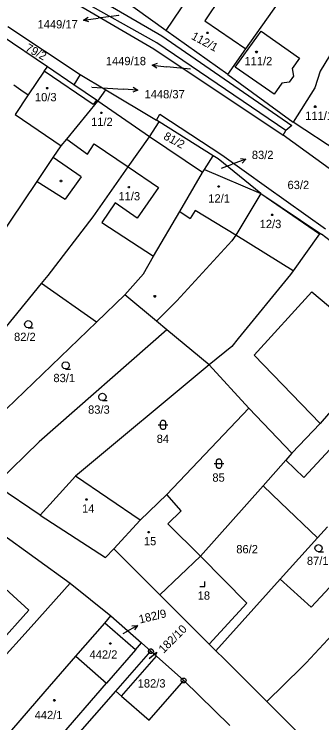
# Model space of a CAD drawing. Extents: x -580630 to -576196, y -1189024 to -1183567.
# Drawn here: x -578839.8 to -578776.9, y -1185849.8 to -1185704.7 of the extents above; entities that cross this region are included whole.
import ezdxf

# ---------------------------------------------------------------- set-up
doc = ezdxf.new("R2010")
doc.units = 0
for name, color, linetype in [('Vrstva 1', 7, 'Continuous'), ('Vrstva 16', 7, 'Continuous'), ('Vrstva 18', 7, 'Continuous'), ('Vrstva 19', 7, 'Continuous'), ('Vrstva 24', 7, 'Continuous'), ('Vrstva 25', 7, 'Continuous'), ('Vrstva 4', 7, 'Continuous'), ('Vrstva 6', 7, 'Continuous')]:
    doc.layers.add(name, color=color, linetype=linetype)

msp = doc.modelspace()

# ---------------------------------------------------------------- linework, layer by layer
at = {"layer": 'Vrstva 1'}
for p, q in [((-578834.24, -1185694.78), (-578809.61, -1185709.14)), ((-578810.63, -1185710.6), (-578834.78, -1185696.97)), ((-578833.9, -1185698.5), (-578811.24, -1185711.81)), ((-578808.79, -1185708.04), (-578821.52, -1185698.85)), ((-578803.76, -1185700.55), (-578808.79, -1185708.04)), ((-578792.4, -1185711.79), (-578785.81, -1185702.44)), ((-578841.1, -1185707.23), (-578826.27, -1185717.07)), ((-578832.98, -1185715.52), (-578842.43, -1185709.07)), ((-578809.61, -1185709.14), (-578783.04, -1185727.49)), ((-578796.11, -1185717.04), (-578808.79, -1185708.04)), ((-578772.64, -1185708.76), (-578777.25, -1185716.41)), ((-578784.23, -1185728.53), (-578810.63, -1185710.6)), ((-578811.24, -1185711.81), (-578784.77, -1185729.51)), ((-578796.11, -1185717.04), (-578792.4, -1185711.79)), ((-578833.64, -1185716.41), (-578836.92, -1185721.26)), ((-578833.64, -1185716.41), (-578832.98, -1185715.52)), ((-578827.6, -1185719.18), (-578832.98, -1185715.52)), ((-578777.25, -1185716.41), (-578778.3, -1185719.8)), ((-578826.27, -1185717.07), (-578827.6, -1185719.18)), ((-578826.27, -1185717.07), (-578821.05, -1185720.21)), ((-578796.11, -1185717.04), (-578782.76, -1185726.83)), ((-578822.96, -1185722.33), (-578827.6, -1185719.18)), ((-578822.7, -1185722.51), (-578821.05, -1185720.21)), ((-578821.05, -1185720.21), (-578810.67, -1185726.44)), ((-578778.3, -1185719.8), (-578782.76, -1185726.83)), ((-578836.92, -1185721.26), (-578839.61, -1185725.25)), ((-578822.7, -1185722.51), (-578822.96, -1185722.33)), ((-578829.04, -1185730.31), (-578822.7, -1185722.51)), ((-578839.61, -1185725.25), (-578830.17, -1185731.7)), ((-578810.67, -1185726.44), (-578810.02, -1185725.19)), ((-578810.02, -1185725.19), (-578797.32, -1185733.52)), ((-578810.14, -1185726.77), (-578810.67, -1185726.44)), ((-578812.15, -1185729.84), (-578810.14, -1185726.77)), ((-578799.1, -1185733.71), (-578810.14, -1185726.77)), ((-578783.04, -1185727.49), (-578784.23, -1185728.53)), ((-578771.19, -1185734.45), (-578782.76, -1185726.83)), ((-578784.77, -1185729.51), (-578784.23, -1185728.53)), ((-578773.26, -1185737.87), (-578784.77, -1185729.51)), ((-578830.17, -1185731.7), (-578829.04, -1185730.31)), ((-578816.46, -1185736), (-578812.15, -1185729.84)), ((-578801.28, -1185737.15), (-578812.15, -1185729.84)), ((-578831.78, -1185734.08), (-578830.17, -1185731.7)), ((-578800.86, -1185736.49), (-578799.1, -1185733.71)), ((-578798.09, -1185734.35), (-578799.1, -1185733.71)), ((-578797.32, -1185733.52), (-578788.18, -1185740.1)), ((-578835.1, -1185739), (-578831.78, -1185734.08)), ((-578789.38, -1185741.46), (-578798.09, -1185734.35)), ((-578823.62, -1185746.23), (-578816.46, -1185736)), ((-578801.28, -1185737.15), (-578800.86, -1185736.49)), ((-578800.86, -1185736.49), (-578789.38, -1185741.46)), ((-578805.92, -1185745.12), (-578801.28, -1185737.15)), ((-578845.21, -1185753.97), (-578835.1, -1185739)), ((-578788.18, -1185740.1), (-578776.14, -1185748.67)), ((-578789.38, -1185741.46), (-578794.44, -1185749.96)), ((-578789.38, -1185741.46), (-578777.26, -1185749.54)), ((-578811.29, -1185754.29), (-578805.92, -1185745.12)), ((-578832.84, -1185758.23), (-578823.62, -1185746.23)), ((-578794.44, -1185749.96), (-578795.31, -1185751.1)), ((-578777.36, -1185749.69), (-578782.73, -1185757.3)), ((-578777.36, -1185749.69), (-578777.26, -1185749.54)), ((-578777.26, -1185749.54), (-578776.93, -1185749.76)), ((-578757.06, -1185765.28), (-578776.93, -1185749.76)), ((-578806.55, -1185763.38), (-578795.31, -1185751.1)), ((-578813.37, -1185757.85), (-578811.29, -1185754.29)), ((-578834.19, -1185759.88), (-578832.84, -1185758.23)), ((-578817.14, -1185762.18), (-578813.37, -1185757.85)), ((-578783.28, -1185758.01), (-578793.99, -1185771.14)), ((-578782.73, -1185757.3), (-578783.28, -1185758.01)), ((-578858.71, -1185789.7), (-578834.19, -1185759.88)), ((-578822.98, -1185767.8), (-578834.19, -1185759.88)), ((-578817.14, -1185762.18), (-578822.98, -1185767.8)), ((-578810.69, -1185767.56), (-578817.14, -1185762.18)), ((-578806.55, -1185763.38), (-578810.69, -1185767.56)), ((-578822.98, -1185767.8), (-578851.53, -1185795.27)), ((-578808.54, -1185769.36), (-578810.69, -1185767.56)), ((-578808.54, -1185769.36), (-578834.7, -1185792.31)), ((-578799.94, -1185776.53), (-578808.54, -1185769.36)), ((-578793.99, -1185771.14), (-578795.29, -1185772.74)), ((-578795.29, -1185772.74), (-578799.94, -1185776.53)), ((-578799.94, -1185776.53), (-578827.23, -1185799.3)), ((-578791.79, -1185785.4), (-578799.94, -1185776.53)), ((-578766.54, -1185776.11), (-578777.22, -1185788.5)), ((-578808.54, -1185803.09), (-578791.79, -1185785.4)), ((-578783.01, -1185794.62), (-578791.79, -1185785.4)), ((-578777.22, -1185788.5), (-578783.01, -1185794.62)), ((-578843.74, -1185801.09), (-578834.7, -1185792.31)), ((-578783.01, -1185794.62), (-578784.25, -1185796.02)), ((-578784.25, -1185796.02), (-578788.9, -1185801.26)), ((-578827.23, -1185799.3), (-578834.49, -1185807.29)), ((-578814.05, -1185808.32), (-578827.23, -1185799.3)), ((-578834.49, -1185807.29), (-578843.74, -1185801.09)), ((-578788.9, -1185801.26), (-578801.72, -1185815.72)), ((-578785.3, -1185804.72), (-578788.9, -1185801.26)), ((-578814.05, -1185808.32), (-578808.54, -1185803.09)), ((-578805.64, -1185806.43), (-578808.54, -1185803.09)), ((-578785.3, -1185804.72), (-578777.8, -1185811.93)), ((-578808.39, -1185809.05), (-578805.64, -1185806.43)), ((-578834.49, -1185807.29), (-578821.14, -1185816)), ((-578819.44, -1185814.16), (-578814.05, -1185808.32)), ((-578801.72, -1185815.72), (-578808.39, -1185809.05)), ((-578842.63, -1185810.87), (-578828.37, -1185821.21)), ((-578775.73, -1185809.71), (-578777.8, -1185811.93)), ((-578777.8, -1185811.93), (-578785.39, -1185820.4)), ((-578821.14, -1185816), (-578819.44, -1185814.16)), ((-578819.44, -1185814.16), (-578810, -1185823.59)), ((-578801.72, -1185815.72), (-578810, -1185823.59)), ((-578792.19, -1185825.32), (-578801.72, -1185815.72)), ((-578779.07, -1185826.15), (-578769.21, -1185815.48)), ((-578844.97, -1185819.32), (-578836.8, -1185826.74)), ((-578785.39, -1185820.4), (-578798.53, -1185835.05)), ((-578779.07, -1185826.15), (-578785.39, -1185820.4)), ((-578828.37, -1185821.21), (-578836.34, -1185830.18)), ((-578828.37, -1185821.21), (-578819.99, -1185827.91)), ((-578810, -1185823.59), (-578799.9, -1185833.68)), ((-578799.9, -1185833.68), (-578792.19, -1185825.32)), ((-578836.8, -1185826.74), (-578845.91, -1185836.77)), ((-578819.99, -1185827.91), (-578813.78, -1185833.45)), ((-578827.16, -1185836.19), (-578821.27, -1185829.39)), ((-578814.99, -1185834.88), (-578821.27, -1185829.39)), ((-578836.34, -1185830.18), (-578887.54, -1185886.98)), ((-578773.91, -1185830.84), (-578780.09, -1185837.53)), ((-578814.99, -1185834.88), (-578813.78, -1185833.45)), ((-578813.78, -1185833.45), (-578811.83, -1185835.18)), ((-578799.9, -1185833.68), (-578798.53, -1185835.05)), ((-578814.99, -1185834.88), (-578820.89, -1185841.68)), ((-578818.97, -1185843.35), (-578811.83, -1185835.18)), ((-578811.83, -1185835.18), (-578810.71, -1185836.17)), ((-578798.53, -1185835.05), (-578796.82, -1185836.75)), ((-578833.43, -1185843.42), (-578827.16, -1185836.19)), ((-578827.16, -1185836.19), (-578820.89, -1185841.68)), ((-578817.84, -1185844.33), (-578810.71, -1185836.17)), ((-578810.71, -1185836.17), (-578805.13, -1185841.14)), ((-578796.82, -1185836.75), (-578788.11, -1185845.46)), ((-578781, -1185838.43), (-578788.11, -1185845.46)), ((-578780.09, -1185837.53), (-578781, -1185838.43)), ((-578812.16, -1185849.25), (-578805.13, -1185841.14)), ((-578795.7, -1185850.39), (-578805.13, -1185841.14)), ((-578835.92, -1185858.99), (-578820.89, -1185841.68)), ((-578842.2, -1185853.55), (-578833.43, -1185843.42)), ((-578818.97, -1185843.35), (-578817.84, -1185844.33)), ((-578817.84, -1185844.33), (-578812.16, -1185849.25)), ((-578788.11, -1185845.46), (-578777.42, -1185856.13))]:
    msp.add_line(p, q, dxfattribs=at)
at = {"layer": 'Vrstva 16'}
for p, q in [((-578825.606, -1185705.931), (-578822.63, -1185705.55)), ((-578818.39, -1185705.01), (-578822.63, -1185705.55)), ((-578811.544, -1185715.165), (-578808.56, -1185715.47)), ((-578803.73, -1185715.96), (-578808.56, -1185715.47)), ((-578823.91, -1185719.64), (-578817.51, -1185720.06)), ((-578814.516, -1185720.253), (-578817.51, -1185720.06)), ((-578797.38, -1185736.26), (-578795.23, -1185735.45)), ((-578792.425, -1185734.386), (-578795.23, -1185735.45)), ((-578814.596, -1185829.88), (-578817.2, -1185831.37)), ((-578817.53, -1185831.56), (-578817.2, -1185831.37)), ((-578810.635, -1185835.42), (-578812.16, -1185836.73))]:
    msp.add_line(p, q, dxfattribs=at)
for points in [[(-578824.55, -1185706.3), (-578825.606, -1185705.931), (-578824.677, -1185705.308)], [(-578810.6, -1185715.764), (-578811.544, -1185715.165), (-578810.499, -1185714.769)], [(-578815.482, -1185719.69), (-578814.516, -1185720.253), (-578815.546, -1185720.688)], [(-578793.537, -1185734.273), (-578792.425, -1185734.386), (-578793.183, -1185735.208)], [(-578815.712, -1185829.943), (-578814.596, -1185829.88), (-578815.216, -1185830.811)], [(-578811.362, -1185835.603), (-578810.635, -1185835.42), (-578810.925, -1185836.111)]]:
    msp.add_lwpolyline(points, dxfattribs=at)
at = {"layer": 'Vrstva 24'}
for p, q in [((-578811.95, -1185835.18), (-578811.71, -1185835.18)), ((-578805.25, -1185841.14), (-578805.01, -1185841.14))]:
    msp.add_line(p, q, dxfattribs=at)
for points in [[(-578811.68, -1185834.7), (-578811.43, -1185834.88), (-578811.33, -1185835.17), (-578811.43, -1185835.46), (-578811.68, -1185835.64), (-578811.99, -1185835.64), (-578812.24, -1185835.46), (-578812.34, -1185835.17), (-578812.24, -1185834.88), (-578811.99, -1185834.7)], [(-578804.98, -1185840.66), (-578804.73, -1185840.84), (-578804.63, -1185841.13), (-578804.73, -1185841.42), (-578804.98, -1185841.6), (-578805.29, -1185841.6), (-578805.54, -1185841.42), (-578805.64, -1185841.13), (-578805.54, -1185840.84), (-578805.29, -1185840.66)]]:
    msp.add_lwpolyline(points, close=True, dxfattribs=at)
at = {"layer": 'Vrstva 25'}
for points in [[(-578800.17, -1185708.38), (-578800.08, -1185708.53), (-578800.17, -1185708.68), (-578800.35, -1185708.68), (-578800.44, -1185708.53), (-578800.35, -1185708.38)], [(-578790.15, -1185712.32), (-578790.06, -1185712.47), (-578790.15, -1185712.62), (-578790.33, -1185712.62), (-578790.42, -1185712.47), (-578790.33, -1185712.32)], [(-578832.94, -1185719.7), (-578832.85, -1185719.85), (-578832.94, -1185720), (-578833.12, -1185720), (-578833.21, -1185719.85), (-578833.12, -1185719.7)], [(-578778.15, -1185723.5), (-578778.06, -1185723.65), (-578778.15, -1185723.8), (-578778.33, -1185723.8), (-578778.42, -1185723.65), (-578778.33, -1185723.5)], [(-578821.85, -1185724.76), (-578821.76, -1185724.91), (-578821.85, -1185725.06), (-578822.03, -1185725.06), (-578822.12, -1185724.91), (-578822.03, -1185724.76)], [(-578830.14, -1185738.72), (-578830.05, -1185738.87), (-578830.14, -1185739.02), (-578830.32, -1185739.02), (-578830.41, -1185738.87), (-578830.32, -1185738.72)], [(-578816.24, -1185739.99), (-578816.15, -1185740.14), (-578816.24, -1185740.29), (-578816.42, -1185740.29), (-578816.51, -1185740.14), (-578816.42, -1185739.99)], [(-578797.89, -1185739.87), (-578797.8, -1185740.02), (-578797.89, -1185740.17), (-578798.07, -1185740.17), (-578798.16, -1185740.02), (-578798.07, -1185739.87)], [(-578786.94, -1185745.67), (-578786.85, -1185745.82), (-578786.94, -1185745.97), (-578787.12, -1185745.97), (-578787.21, -1185745.82), (-578787.12, -1185745.67)], [(-578810.94, -1185762.35), (-578810.85, -1185762.5), (-578810.94, -1185762.65), (-578811.12, -1185762.65), (-578811.21, -1185762.5), (-578811.12, -1185762.35)], [(-578809.85, -1185788.31), (-578809.75, -1185788.02), (-578809.5, -1185787.84), (-578809.19, -1185787.84), (-578808.94, -1185788.02), (-578808.84, -1185788.31), (-578808.84, -1185789.31), (-578808.94, -1185789.6), (-578809.19, -1185789.78), (-578809.5, -1185789.78), (-578809.75, -1185789.6), (-578809.85, -1185789.31)], [(-578798.42, -1185796.25), (-578798.32, -1185795.96), (-578798.07, -1185795.78), (-578797.76, -1185795.78), (-578797.51, -1185795.96), (-578797.41, -1185796.25), (-578797.41, -1185797.25), (-578797.51, -1185797.54), (-578797.76, -1185797.72), (-578798.07, -1185797.72), (-578798.32, -1185797.54), (-578798.42, -1185797.25)], [(-578824.9, -1185803.94), (-578824.81, -1185804.09), (-578824.9, -1185804.24), (-578825.08, -1185804.24), (-578825.17, -1185804.09), (-578825.08, -1185803.94)], [(-578812.2, -1185810.62), (-578812.11, -1185810.77), (-578812.2, -1185810.92), (-578812.38, -1185810.92), (-578812.47, -1185810.77), (-578812.38, -1185810.62)], [(-578820.03, -1185833.43), (-578819.94, -1185833.58), (-578820.03, -1185833.73), (-578820.21, -1185833.73), (-578820.3, -1185833.58), (-578820.21, -1185833.43)], [(-578831.46, -1185845.07), (-578831.37, -1185845.22), (-578831.46, -1185845.37), (-578831.64, -1185845.37), (-578831.73, -1185845.22), (-578831.64, -1185845.07)]]:
    msp.add_lwpolyline(points, close=True, dxfattribs=at)
for points in [[(-578836.89, -1185768.94), (-578837.27, -1185768.84), (-578837.54, -1185768.57), (-578837.64, -1185768.2), (-578837.54, -1185767.83), (-578837.27, -1185767.56), (-578836.9, -1185767.46), (-578836.53, -1185767.56), (-578836.26, -1185767.83), (-578836.16, -1185768.21), (-578836.26, -1185768.59), (-578836.53, -1185768.86), (-578836.91, -1185768.96), (-578835.91, -1185768.96)], [(-578829.25, -1185777.36), (-578829.63, -1185777.26), (-578829.9, -1185776.99), (-578830, -1185776.62), (-578829.9, -1185776.25), (-578829.63, -1185775.98), (-578829.26, -1185775.88), (-578828.89, -1185775.98), (-578828.62, -1185776.25), (-578828.52, -1185776.63), (-578828.62, -1185777.01), (-578828.89, -1185777.28), (-578829.27, -1185777.38), (-578828.27, -1185777.38)], [(-578821.73, -1185783.83), (-578822.11, -1185783.73), (-578822.38, -1185783.46), (-578822.48, -1185783.09), (-578822.38, -1185782.72), (-578822.11, -1185782.45), (-578821.74, -1185782.35), (-578821.37, -1185782.45), (-578821.1, -1185782.72), (-578821, -1185783.1), (-578821.1, -1185783.48), (-578821.37, -1185783.75), (-578821.75, -1185783.85), (-578820.75, -1185783.85)], [(-578810.35, -1185788.81), (-578809.08, -1185788.81), (-578808.35, -1185788.81)], [(-578798.92, -1185796.75), (-578797.65, -1185796.75), (-578796.92, -1185796.75)], [(-578777.55, -1185814.79), (-578777.93, -1185814.69), (-578778.2, -1185814.42), (-578778.3, -1185814.05), (-578778.2, -1185813.68), (-578777.93, -1185813.41), (-578777.56, -1185813.31), (-578777.19, -1185813.41), (-578776.92, -1185813.68), (-578776.82, -1185814.06), (-578776.92, -1185814.44), (-578777.19, -1185814.71), (-578777.57, -1185814.81), (-578776.57, -1185814.81)], [(-578801.83, -1185821.91), (-578800.83, -1185821.91), (-578800.83, -1185820.91)]]:
    msp.add_lwpolyline(points, dxfattribs=at)
at = {"layer": 'Vrstva 4'}
for p, q in [((-578794.6, -1185696.74), (-578800.82, -1185706.07)), ((-578800.82, -1185706.07), (-578792.4, -1185711.79)), ((-578794.57, -1185715.59), (-578789.28, -1185708.22)), ((-578789.28, -1185708.22), (-578781.48, -1185713.72)), ((-578781.48, -1185713.72), (-578782.93, -1185715.87)), ((-578823.61, -1185723.19), (-578833.64, -1185716.41)), ((-578786.61, -1185721.11), (-578794.57, -1185715.59)), ((-578782.93, -1185715.87), (-578782.68, -1185717.43)), ((-578782.68, -1185717.43), (-578783.58, -1185718.63)), ((-578839.85, -1185719.16), (-578838.4, -1185720.24)), ((-578785.04, -1185718.87), (-578786.61, -1185721.11)), ((-578783.58, -1185718.63), (-578785.04, -1185718.87)), ((-578838.4, -1185720.24), (-578836.92, -1185721.26)), ((-578822.96, -1185722.33), (-578823.61, -1185723.19)), ((-578812.15, -1185729.84), (-578822.7, -1185722.51)), ((-578829.04, -1185730.31), (-578824.78, -1185733.37)), ((-578824.78, -1185733.37), (-578823.44, -1185731.28)), ((-578823.44, -1185731.28), (-578816.46, -1185736)), ((-578826.12, -1185737.99), (-578831.78, -1185734.08)), ((-578816.46, -1185736), (-578810.25, -1185740.23)), ((-578826.12, -1185737.99), (-578829.37, -1185742.61)), ((-578835.1, -1185739), (-578829.37, -1185742.61)), ((-578810.25, -1185740.23), (-578814.65, -1185746.49)), ((-578789.38, -1185741.46), (-578777.36, -1185749.69)), ((-578819.12, -1185743.36), (-578821.85, -1185747.39)), ((-578814.65, -1185746.49), (-578819.12, -1185743.36)), ((-578805.92, -1185745.12), (-578803.77, -1185746.58)), ((-578802.78, -1185744.94), (-578803.77, -1185746.58)), ((-578794.44, -1185749.96), (-578802.78, -1185744.94)), ((-578821.85, -1185747.39), (-578811.29, -1185754.29)), ((-578782.73, -1185757.3), (-578794.44, -1185749.96)), ((-578790.7, -1185774.54), (-578778.96, -1185761.59)), ((-578778.96, -1185761.59), (-578773.8, -1185765.87)), ((-578777.22, -1185788.5), (-578790.7, -1185774.54)), ((-578780.54, -1185799.59), (-578759.5, -1185776.64)), ((-578784.25, -1185796.02), (-578780.54, -1185799.59))]:
    msp.add_line(p, q, dxfattribs=at)
at = {"layer": 'Vrstva 6'}
for p, q in [((-578821.27, -1185829.39), (-578819.99, -1185827.91)), ((-578869.9, -1185901.16), (-578818.97, -1185843.35))]:
    msp.add_line(p, q, dxfattribs=at)

# ---------------------------------------------------------------- texts
at = {"layer": 'Vrstva 16'}
for s, p in [('1449/17', (-578834.999, -1185707.63)), ('1449/18', (-578821.05, -1185715.16)), ('1448/37', (-578813.127, -1185721.95)), ('83/2', (-578791.193, -1185734.38)), ('63/2', (-578783.897, -1185740.53))]:
    msp.add_text(s, height=1.7, dxfattribs=at).set_placement(p)
for s, rotation, p in [('182/9', 13.5218, (-578814.058, -1185829.491)), ('182/10', 44.97719, (-578809.243, -1185835.693))]:
    msp.add_text(s, height=1.7, rotation=rotation, dxfattribs=at).set_placement(p)
at = {"layer": 'Vrstva 18'}
for s, height, rotation, p in [('1449/17', 0.1, 331.85716, (-578818.601, -1185704.897)), ('79/2', 1.7, 331.62797, (-578837.654, -1185712.13)), ('1449/18', 0.1, 328.59129, (-578803.938, -1185715.833)), ('81/2', 1.7, 331.39879, (-578809.402, -1185730.205)), ('83/2', 0.1, 335.52409, (-578797.537, -1185736.189)), ('182/9', 0.2, 13.5218, (-578817.485, -1185831.549)), ('182/10', 0.2, 44.97719, (-578812.127, -1185836.697))]:
    msp.add_text(s, height=height, rotation=rotation, dxfattribs=at).set_placement(p)
for s, height, p in [('1448/37', 0.1, (-578824.177, -1185719.64)), ('82/2', 1.7, (-578839.808, -1185771.64)), ('83/1', 1.7, (-578831.76, -1185780.06)), ('83/3', 1.7, (-578824.675, -1185786.53)), ('84', 1.7, (-578810.642, -1185792.51)), ('85', 1.7, (-578799.259, -1185800.45)), ('86/2', 1.7, (-578794.374, -1185815.11)), ('87/1', 1.7, (-578779.932, -1185817.49)), ('182/3', 1.7, (-578814.533, -1185842.59))]:
    msp.add_text(s, height=height, dxfattribs=at).set_placement(p)
at = {"layer": 'Vrstva 19'}
msp.add_text('112/1', height=1.7, rotation=331.39879, dxfattribs=at).set_placement((-578803.712, -1185709.721))
for s, p in [('111/2', (-578792.703, -1185715.17)), ('10/3', (-578835.54, -1185722.55)), ('111/1', (-578780.281, -1185726.35)), ('11/2', (-578824.061, -1185727.61)), ('11/3', (-578818.465, -1185742.84)), ('12/1', (-578800.101, -1185743.29)), ('12/3', (-578789.587, -1185748.52)), ('14', (-578825.907, -1185806.79)), ('15', (-578813.254, -1185813.47)), ('18', (-578802.267, -1185824.61)), ('442/2', (-578824.37, -1185836.68)), ('442/1', (-578835.589, -1185849.07))]:
    msp.add_text(s, height=1.7, dxfattribs=at).set_placement(p)

doc.saveas('drawing.dxf')
